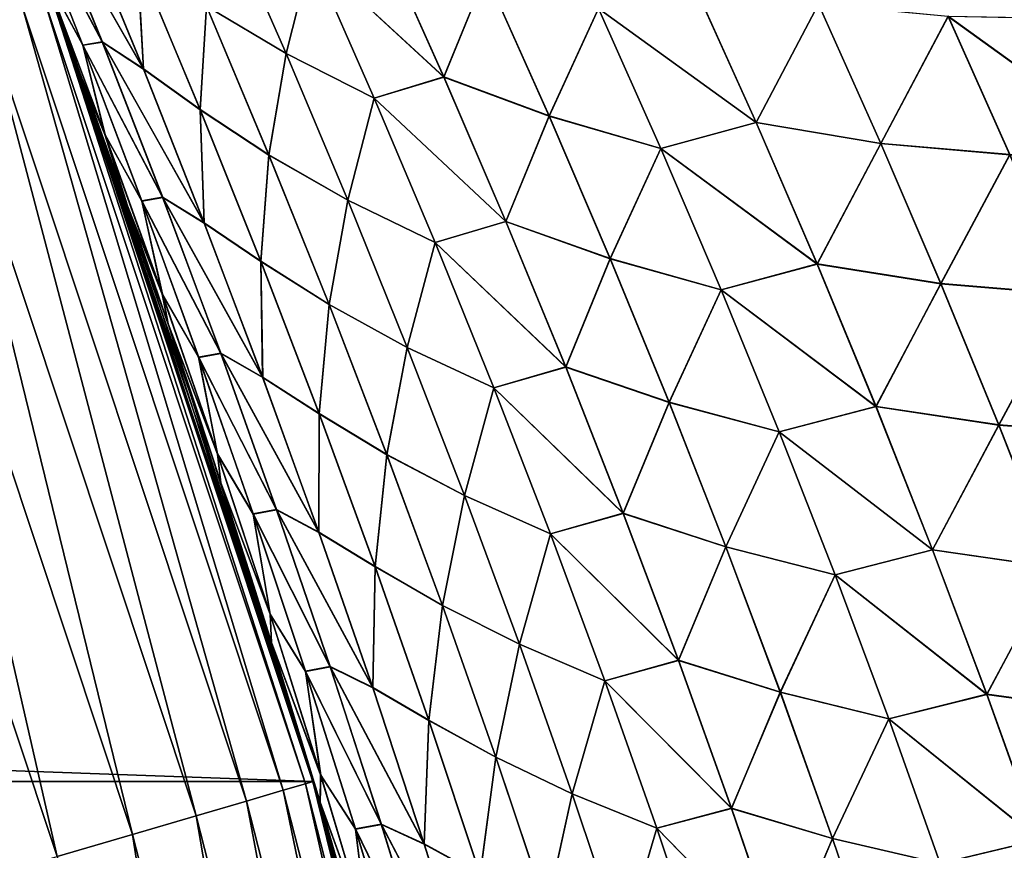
# Model space of a CAD drawing. Header units: metres. Extents: x -22 to 72, y -237 to 23.
# Tile 295 of 363: x 21.02 to 22.93, y 6.21 to 7.82. Entities that reach past the tile are written whole.
import ezdxf

# ---------------------------------------------------------------- set-up
doc = ezdxf.new("R2010")
doc.units = ezdxf.units.M
doc.layers.add('solid_509588_MEDIA_SW0001', color=7, linetype='CONTINUOUS')

msp = doc.modelspace()

# ---------------------------------------------------------------- linework, layer by layer
at = {"layer": 'solid_509588_MEDIA_SW0001'}
for points in [[(21.02511, 7.84196, 131.192184), (20.4121, 9.321894, 131.192184), (20.955627, 7.816045, 131.413147)], [(21.058464, 8.074985, 59.605999), (21.179928, 7.774475, 59.56459), (21.023655, 8.069876, 59.252777)], [(21.023655, 8.069876, 59.252777), (21.142302, 7.768336, 59.214497), (21.069633, 7.903177, 58.879883)], [(21.179928, 7.774475, 59.56459), (21.142302, 7.768336, 59.214497), (21.023655, 8.069876, 59.252777)], [(21.023823, 8.069442, 109.746651), (21.18013, 7.773923, 109.434769), (21.058664, 8.074471, 109.393555)], [(21.023823, 8.069442, 109.746651), (21.142475, 7.767864, 109.784737), (21.18013, 7.773923, 109.434769)], [(21.069763, 7.90283, 110.119308), (21.142475, 7.767864, 109.784737), (21.023823, 8.069442, 109.746651)], [(21.259779, 7.721919, 59.904339), (21.179928, 7.774475, 59.56459), (21.058464, 8.074985, 59.605999)], [(21.137535, 8.019233, 59.948406), (21.259779, 7.721919, 59.904339), (21.058464, 8.074985, 59.605999)], [(21.058664, 8.074471, 109.393555), (21.259998, 7.721307, 109.0951), (21.137756, 8.018658, 109.051216)], [(21.058664, 8.074471, 109.393555), (21.18013, 7.773923, 109.434769), (21.259998, 7.721307, 109.0951)], [(21.412611, 8.034825, 60.981316), (21.53653, 7.751763, 60.928474), (21.382408, 7.843832, 60.608978)], [(21.382416, 7.843716, 108.390633), (21.536467, 7.75177, 108.071136), (21.41254, 8.0349, 108.018448)], [(21.41254, 8.0349, 108.018448), (21.536467, 7.75177, 108.071136), (21.585196, 7.944308, 107.703751)], [(21.585289, 7.944215, 61.296009), (21.53653, 7.751763, 60.928474), (21.412611, 8.034825, 60.981316)], [(21.247915, 7.936358, 60.282406), (21.259779, 7.721919, 59.904339), (21.137535, 8.019233, 59.948406)], [(21.137756, 8.018658, 109.051216), (21.259998, 7.721307, 109.0951), (21.248098, 7.935851, 108.717247)], [(21.585196, 7.944308, 107.703751), (21.842514, 7.70635, 107.429619), (21.717804, 7.985401, 107.370224)], [(21.717783, 7.985557, 61.629665), (21.842505, 7.706569, 61.570129), (21.585289, 7.944215, 61.296009)], [(21.923838, 7.906273, 61.928421), (21.842505, 7.706569, 61.570129), (21.717783, 7.985557, 61.629665)], [(21.717804, 7.985401, 107.370224), (21.842514, 7.70635, 107.429619), (21.923883, 7.906025, 107.071487)], [(21.044355, 7.961479, 58.687397), (21.138414, 7.708273, 58.604935), (21.08136, 7.862974)], [(21.069633, 7.903177, 58.879883), (21.138414, 7.708273, 58.604935), (21.044355, 7.961479, 58.687397)], [(21.138716, 7.707444, 110.394226), (21.044512, 7.961065, 110.311798), (21.081369, 7.862944, 130.73114)], [(21.069763, 7.90283, 110.119308), (21.044512, 7.961065, 110.311798), (21.138716, 7.707444, 110.394226)], [(21.247915, 7.936358, 60.282406), (21.36982, 7.643162, 60.235897), (21.259779, 7.721919, 59.904339)], [(21.382408, 7.843832, 60.608978), (21.36982, 7.643162, 60.235897), (21.247915, 7.936358, 60.282406)], [(21.248098, 7.935851, 108.717247), (21.370001, 7.642618, 108.76358), (21.382416, 7.843716, 108.390633)], [(21.259998, 7.721307, 109.0951), (21.370001, 7.642618, 108.76358), (21.248098, 7.935851, 108.717247)], [(21.536467, 7.75177, 108.071136), (21.707624, 7.665334, 107.758904), (21.585196, 7.944308, 107.703751)], [(21.585289, 7.944215, 61.296009), (21.707714, 7.665306, 61.240723), (21.53653, 7.751763, 60.928474)], [(21.585196, 7.944308, 107.703751), (21.707624, 7.665334, 107.758904), (21.842514, 7.70635, 107.429619)], [(21.842505, 7.706569, 61.570129), (21.707714, 7.665306, 61.240723), (21.585289, 7.944215, 61.296009)], [(21.069633, 7.903177, 58.879883), (21.185156, 7.594594, 58.844616), (21.138414, 7.708273, 58.604935)], [(21.142302, 7.768336, 59.214497), (21.185156, 7.594594, 58.844616), (21.069633, 7.903177, 58.879883)], [(21.069763, 7.90283, 110.119308), (21.138716, 7.707444, 110.394226), (21.185291, 7.594218, 110.154404)], [(21.069763, 7.90283, 110.119308), (21.185291, 7.594218, 110.154404), (21.142475, 7.767864, 109.784737)], [(21.923838, 7.906273, 61.928421), (22.046715, 7.630957, 61.86631), (21.842505, 7.706569, 61.570129)], [(21.842514, 7.70635, 107.429619), (22.04674, 7.630651, 107.133476), (21.923883, 7.906025, 107.071487)], [(22.142679, 7.839641, 62.218681), (22.046715, 7.630957, 61.86631), (21.923838, 7.906273, 61.928421)], [(21.923883, 7.906025, 107.071487), (22.04674, 7.630651, 107.133476), (22.142656, 7.839502, 106.781204)], [(22.142656, 7.839502, 106.781204), (22.448481, 7.617855, 106.542397), (22.325861, 7.890524, 106.473175)], [(22.325823, 7.890779, 62.526794), (22.448483, 7.61817, 62.457478), (22.142679, 7.839641, 62.218681)], [(22.569429, 7.847927, 62.799061), (22.448483, 7.61817, 62.457478), (22.325823, 7.890779, 62.526794)], [(22.325861, 7.890524, 106.473175), (22.448481, 7.617855, 106.542397), (22.56951, 7.84754, 106.200958)], [(-21.588493, 6.339161), (-21.08136, 7.862974), (21.588493, 6.339161)], [(-21.08136, 7.862974), (21.08136, 7.862974), (21.588493, 6.339161)], [(21.067259, 7.857681, 130.963501), (21.02511, 7.84196, 131.192184), (21.530979, 6.322066, 131.192184)], [(21.574142, 6.33474, 130.963501), (21.081369, 7.862944, 130.73114), (21.067259, 7.857681, 130.963501)], [(21.574142, 6.33474, 130.963501), (21.067259, 7.857681, 130.963501), (21.530979, 6.322066, 131.192184)], [(21.54533, 6.484502, 58.257339), (21.588493, 6.339161), (21.08136, 7.862974)], [(21.47278, 6.720839, 58.31892), (21.54533, 6.484502, 58.257339), (21.08136, 7.862974)], [(21.395626, 6.962557, 58.384254), (21.47278, 6.720839, 58.31892), (21.08136, 7.862974)], [(21.31403, 7.208478, 58.453552), (21.395626, 6.962557, 58.384254), (21.08136, 7.862974)], [(21.307655, 7.227296, 58.458984), (21.31403, 7.208478, 58.453552), (21.08136, 7.862974)], [(21.228205, 7.457435, 58.527039), (21.307655, 7.227296, 58.458984), (21.08136, 7.862974)], [(21.138414, 7.708273, 58.604935), (21.228205, 7.457435, 58.527039), (21.08136, 7.862974)], [(21.138716, 7.707444, 110.394226), (21.081369, 7.862944, 130.73114), (21.588593, 6.338983, 130.73114)], [(21.574142, 6.33474, 130.963501), (21.588593, 6.338983, 130.73114), (21.081369, 7.862944, 130.73114)], [(21.02511, 7.84196, 131.192184), (20.955627, 7.816045, 131.413147), (21.459824, 6.301173, 131.413147)], [(21.530979, 6.322066, 131.192184), (21.02511, 7.84196, 131.192184), (21.459824, 6.301173, 131.413147)], [(21.382408, 7.843832, 60.608978), (21.503351, 7.555039, 60.560116), (21.36982, 7.643162, 60.235897)], [(21.370001, 7.642618, 108.76358), (21.503361, 7.554875, 108.439346), (21.382416, 7.843716, 108.390633)], [(21.53653, 7.751763, 60.928474), (21.503351, 7.555039, 60.560116), (21.382408, 7.843832, 60.608978)], [(21.382416, 7.843716, 108.390633), (21.503361, 7.554875, 108.439346), (21.536467, 7.75177, 108.071136)], [(22.142679, 7.839641, 62.218681), (22.263756, 7.567509, 62.153893), (22.046715, 7.630957, 61.86631)], [(22.04674, 7.630651, 107.133476), (22.263706, 7.567312, 106.845894), (22.142656, 7.839502, 106.781204)], [(22.142656, 7.839502, 106.781204), (22.263706, 7.567312, 106.845894), (22.448481, 7.617855, 106.542397)], [(22.448483, 7.61817, 62.457478), (22.263756, 7.567509, 62.153893), (22.142679, 7.839641, 62.218681)], [(22.448481, 7.617855, 106.542397), (22.690348, 7.577178, 106.273132), (22.56951, 7.84754, 106.200958)], [(22.569429, 7.847927, 62.799061), (22.690323, 7.57762, 62.726795), (22.448483, 7.61817, 62.457478)], [(22.821011, 7.824424, 63.062817), (22.690323, 7.57762, 62.726795), (22.569429, 7.847927, 62.799061)], [(22.56951, 7.84754, 106.200958), (22.690348, 7.577178, 106.273132), (22.821045, 7.824102, 105.937195)], [(20.955627, 7.816045, 131.413147), (20.859976, 7.780369, 131.622665), (21.361872, 6.272412, 131.622665)], [(21.459824, 6.301173, 131.413147), (20.955627, 7.816045, 131.413147), (21.361872, 6.272412, 131.622665)], [(22.821011, 7.824424, 63.062817), (22.940403, 7.555741, 62.987377), (22.690323, 7.57762, 62.726795)], [(22.690348, 7.577178, 106.273132), (22.940371, 7.555364, 106.012558), (22.821045, 7.824102, 105.937195)], [(23.198444, 7.551799, 63.238716), (22.940403, 7.555741, 62.987377), (22.821011, 7.824424, 63.062817)], [(23.08032, 7.819502, 63.317558), (23.198444, 7.551799, 63.238716), (22.821011, 7.824424, 63.062817)], [(22.821045, 7.824102, 105.937195), (23.198372, 7.551455, 105.761238), (23.080322, 7.819215, 105.682457)], [(22.821045, 7.824102, 105.937195), (22.940371, 7.555364, 106.012558), (23.198372, 7.551455, 105.761238)], [(20.859976, 7.780369, 131.622665), (20.739761, 7.735531, 131.817245), (21.238766, 6.236264, 131.817245)], [(21.361872, 6.272412, 131.622665), (20.859976, 7.780369, 131.622665), (21.238766, 6.236264, 131.817245)], [(21.179928, 7.774475, 59.56459), (21.297043, 7.472947, 59.524635), (21.142302, 7.768336, 59.214497)], [(21.142302, 7.768336, 59.214497), (21.256693, 7.465898, 59.177605), (21.185156, 7.594594, 58.844616)], [(21.297043, 7.472947, 59.524635), (21.256693, 7.465898, 59.177605), (21.142302, 7.768336, 59.214497)], [(21.142475, 7.767864, 109.784737), (21.297239, 7.472374, 109.474564), (21.18013, 7.773923, 109.434769)], [(21.142475, 7.767864, 109.784737), (21.256865, 7.465405, 109.821472), (21.297239, 7.472374, 109.474564)], [(21.185291, 7.594218, 110.154404), (21.256865, 7.465405, 109.821472), (21.142475, 7.767864, 109.784737)], [(21.377647, 7.423477, 59.861778), (21.297043, 7.472947, 59.524635), (21.179928, 7.774475, 59.56459)], [(21.259779, 7.721919, 59.904339), (21.377647, 7.423477, 59.861778), (21.179928, 7.774475, 59.56459)], [(21.18013, 7.773923, 109.434769), (21.377857, 7.422847, 109.137505), (21.259998, 7.721307, 109.0951)], [(21.18013, 7.773923, 109.434769), (21.297239, 7.472374, 109.474564), (21.377857, 7.422847, 109.137505)], [(21.53653, 7.751763, 60.928474), (21.656187, 7.467296, 60.877262), (21.503351, 7.555039, 60.560116)], [(21.503361, 7.554875, 108.439346), (21.656126, 7.467253, 108.122215), (21.536467, 7.75177, 108.071136)], [(21.536467, 7.75177, 108.071136), (21.656126, 7.467253, 108.122215), (21.707624, 7.665334, 107.758904)], [(21.707714, 7.665306, 61.240723), (21.656187, 7.467296, 60.877262), (21.53653, 7.751763, 60.928474)], [(20.739761, 7.735531, 131.817245), (20.596998, 7.682283, 131.993607), (21.092567, 6.193336, 131.993607)], [(21.238766, 6.236264, 131.817245), (20.739761, 7.735531, 131.817245), (21.092567, 6.193336, 131.993607)], [(21.36982, 7.643162, 60.235897), (21.377647, 7.423477, 59.861778), (21.259779, 7.721919, 59.904339)], [(21.259998, 7.721307, 109.0951), (21.377857, 7.422847, 109.137505), (21.370001, 7.642618, 108.76358)], [(21.185156, 7.594594, 58.844616), (21.228205, 7.457435, 58.527039), (21.138414, 7.708273, 58.604935)], [(21.228556, 7.456437, 110.472031), (21.138716, 7.707444, 110.394226), (21.588593, 6.338983, 130.73114)], [(21.185291, 7.594218, 110.154404), (21.138716, 7.707444, 110.394226), (21.228556, 7.456437, 110.472031)], [(21.707624, 7.665334, 107.758904), (21.962929, 7.425687, 107.487259), (21.842514, 7.70635, 107.429619)], [(21.842505, 7.706569, 61.570129), (21.962936, 7.42595, 61.512379), (21.707714, 7.665306, 61.240723)], [(22.046715, 7.630957, 61.86631), (21.962936, 7.42595, 61.512379), (21.842505, 7.706569, 61.570129)], [(21.842514, 7.70635, 107.429619), (21.962929, 7.425687, 107.487259), (22.04674, 7.630651, 107.133476)], [(21.092567, 6.193336, 131.993607), (20.596998, 7.682283, 131.993607), (20.925728, 6.144348, 132.148819)], [(21.656126, 7.467253, 108.122215), (21.825829, 7.384885, 107.812386), (21.707624, 7.665334, 107.758904)], [(21.707714, 7.665306, 61.240723), (21.825924, 7.384904, 61.187119), (21.656187, 7.467296, 60.877262)], [(21.707624, 7.665334, 107.758904), (21.825829, 7.384885, 107.812386), (21.962929, 7.425687, 107.487259)], [(21.962936, 7.42595, 61.512379), (21.825924, 7.384904, 61.187119), (21.707714, 7.665306, 61.240723)], [(21.36982, 7.643162, 60.235897), (21.487356, 7.348737, 60.190948), (21.377647, 7.423477, 59.861778)], [(21.503351, 7.555039, 60.560116), (21.487356, 7.348737, 60.190948), (21.36982, 7.643162, 60.235897)], [(21.370001, 7.642618, 108.76358), (21.487526, 7.348174, 108.808388), (21.503361, 7.554875, 108.439346)], [(21.377857, 7.422847, 109.137505), (21.487526, 7.348174, 108.808388), (21.370001, 7.642618, 108.76358)], [(21.962929, 7.425687, 107.487259), (22.165352, 7.353582, 107.193634), (22.04674, 7.630651, 107.133476)], [(22.046715, 7.630957, 61.86631), (22.165356, 7.353925, 61.806046), (21.962936, 7.42595, 61.512379)], [(22.263756, 7.567509, 62.153893), (22.165356, 7.353925, 61.806046), (22.046715, 7.630957, 61.86631)], [(22.04674, 7.630651, 107.133476), (22.165352, 7.353582, 107.193634), (22.263706, 7.567312, 106.845894)], [(22.263706, 7.567312, 106.845894), (22.566854, 7.343271, 106.609604), (22.448481, 7.617855, 106.542397)], [(22.448483, 7.61817, 62.457478), (22.566902, 7.343626, 62.390182), (22.263756, 7.567509, 62.153893)], [(22.448481, 7.617855, 106.542397), (22.566854, 7.343271, 106.609604), (22.690348, 7.577178, 106.273132)], [(22.690323, 7.57762, 62.726795), (22.566902, 7.343626, 62.390182), (22.448483, 7.61817, 62.457478)], [(21.185156, 7.594594, 58.844616), (21.296349, 7.285195, 58.81073), (21.228205, 7.457435, 58.527039)], [(21.256693, 7.465898, 59.177605), (21.296349, 7.285195, 58.81073), (21.185156, 7.594594, 58.844616)], [(21.185291, 7.594218, 110.154404), (21.228556, 7.456437, 110.472031), (21.296482, 7.284805, 110.188148)], [(21.185291, 7.594218, 110.154404), (21.296482, 7.284805, 110.188148), (21.256865, 7.465405, 109.821472)], [(22.165352, 7.353582, 107.193634), (22.380566, 7.293343, 106.908684), (22.263706, 7.567312, 106.845894)], [(22.263756, 7.567509, 62.153893), (22.380648, 7.293579, 62.091011), (22.165356, 7.353925, 61.806046)], [(22.263706, 7.567312, 106.845894), (22.380566, 7.293343, 106.908684), (22.566854, 7.343271, 106.609604)], [(22.566902, 7.343626, 62.390182), (22.380648, 7.293579, 62.091011), (22.263756, 7.567509, 62.153893)], [(22.566854, 7.343271, 106.609604), (22.806993, 7.304819, 106.343216), (22.690348, 7.577178, 106.273132)], [(22.690323, 7.57762, 62.726795), (22.807026, 7.305295, 62.656631), (22.566902, 7.343626, 62.390182)], [(22.940403, 7.555741, 62.987377), (22.807026, 7.305295, 62.656631), (22.690323, 7.57762, 62.726795)], [(22.690348, 7.577178, 106.273132), (22.806993, 7.304819, 106.343216), (22.940371, 7.555364, 106.012558)], [(21.503351, 7.555039, 60.560116), (21.619957, 7.264922, 60.512863), (21.487356, 7.348737, 60.190948)], [(21.487526, 7.348174, 108.808388), (21.619963, 7.264729, 108.486473), (21.503361, 7.554875, 108.439346)], [(21.656187, 7.467296, 60.877262), (21.619957, 7.264922, 60.512863), (21.503351, 7.555039, 60.560116)], [(21.503361, 7.554875, 108.439346), (21.619963, 7.264729, 108.486473), (21.656126, 7.467253, 108.122215)], [(22.806993, 7.304819, 106.343216), (23.055546, 7.284543, 106.085747), (22.940371, 7.555364, 106.012558)], [(22.940403, 7.555741, 62.987377), (23.055641, 7.284956, 62.914127), (22.807026, 7.305295, 62.656631)], [(21.297043, 7.472947, 59.524635), (21.409771, 7.170389, 59.486153), (21.256693, 7.465898, 59.177605)], [(21.256865, 7.465405, 109.821472), (21.409958, 7.169814, 109.512909), (21.297239, 7.472374, 109.474564)], [(21.4911, 7.123896, 59.820747), (21.409771, 7.170389, 59.486153), (21.297043, 7.472947, 59.524635)], [(21.377647, 7.423477, 59.861778), (21.4911, 7.123896, 59.820747), (21.297043, 7.472947, 59.524635)], [(21.297239, 7.472374, 109.474564), (21.491295, 7.123267, 109.178406), (21.377857, 7.422847, 109.137505)], [(21.297239, 7.472374, 109.474564), (21.409958, 7.169814, 109.512909), (21.491295, 7.123267, 109.178406)], [(21.296349, 7.285195, 58.81073), (21.307655, 7.227296, 58.458984), (21.228205, 7.457435, 58.527039)], [(21.307726, 7.227088, 110.539749), (21.228556, 7.456437, 110.472031), (21.588593, 6.338983, 130.73114)], [(21.296482, 7.284805, 110.188148), (21.228556, 7.456437, 110.472031), (21.307726, 7.227088, 110.539749)], [(21.256693, 7.465898, 59.177605), (21.366795, 7.162552, 59.142113), (21.296349, 7.285195, 58.81073)], [(21.409771, 7.170389, 59.486153), (21.366795, 7.162552, 59.142113), (21.256693, 7.465898, 59.177605)], [(21.256865, 7.465405, 109.821472), (21.366959, 7.162055, 109.856834), (21.409958, 7.169814, 109.512909)], [(21.296482, 7.284805, 110.188148), (21.366959, 7.162055, 109.856834), (21.256865, 7.465405, 109.821472)], [(21.656187, 7.467296, 60.877262), (21.771549, 7.181413, 60.827705), (21.619957, 7.264922, 60.512863)], [(21.619963, 7.264729, 108.486473), (21.771484, 7.18134, 108.171654), (21.656126, 7.467253, 108.122215)], [(21.656126, 7.467253, 108.122215), (21.771484, 7.18134, 108.171654), (21.825829, 7.384885, 107.812386)], [(21.825924, 7.384904, 61.187119), (21.771549, 7.181413, 60.827705), (21.656187, 7.467296, 60.877262)], [(21.487356, 7.348737, 60.190948), (21.4911, 7.123896, 59.820747), (21.377647, 7.423477, 59.861778)], [(21.377857, 7.422847, 109.137505), (21.491295, 7.123267, 109.178406), (21.487526, 7.348174, 108.808388)], [(21.825829, 7.384885, 107.812386), (22.079006, 7.143407, 107.543083), (21.962929, 7.425687, 107.487259)], [(21.962936, 7.42595, 61.512379), (22.079035, 7.143693, 61.456444), (21.825924, 7.384904, 61.187119)], [(21.962929, 7.425687, 107.487259), (22.079006, 7.143407, 107.543083), (22.165352, 7.353582, 107.193634)], [(22.165356, 7.353925, 61.806046), (22.079035, 7.143693, 61.456444), (21.962936, 7.42595, 61.512379)], [(21.771484, 7.18134, 108.171654), (21.939777, 7.102952, 107.864174), (21.825829, 7.384885, 107.812386)], [(21.825924, 7.384904, 61.187119), (21.93988, 7.102999, 61.135227), (21.771549, 7.181413, 60.827705)], [(21.825829, 7.384885, 107.812386), (21.939777, 7.102952, 107.864174), (22.079006, 7.143407, 107.543083)], [(22.079035, 7.143693, 61.456444), (21.93988, 7.102999, 61.135227), (21.825924, 7.384904, 61.187119)], [(21.487356, 7.348737, 60.190948), (21.600491, 7.053072, 60.147583), (21.4911, 7.123896, 59.820747)], [(21.619957, 7.264922, 60.512863), (21.600491, 7.053072, 60.147583), (21.487356, 7.348737, 60.190948)], [(21.487526, 7.348174, 108.808388), (21.600645, 7.052509, 108.851631), (21.619963, 7.264729, 108.486473)], [(21.491295, 7.123267, 109.178406), (21.600645, 7.052509, 108.851631), (21.487526, 7.348174, 108.808388)], [(22.079006, 7.143407, 107.543083), (22.279684, 7.074811, 107.25193), (22.165352, 7.353582, 107.193634)], [(22.165356, 7.353925, 61.806046), (22.279718, 7.075173, 61.747662), (22.079035, 7.143693, 61.456444)], [(22.165352, 7.353582, 107.193634), (22.279684, 7.074811, 107.25193), (22.380566, 7.293343, 106.908684)], [(22.380648, 7.293579, 62.091011), (22.279718, 7.075173, 61.747662), (22.165356, 7.353925, 61.806046)], [(22.380566, 7.293343, 106.908684), (22.680946, 7.066772, 106.674751), (22.566854, 7.343271, 106.609604)], [(22.566902, 7.343626, 62.390182), (22.68104, 7.067146, 62.324963), (22.380648, 7.293579, 62.091011)], [(22.566854, 7.343271, 106.609604), (22.680946, 7.066772, 106.674751), (22.806993, 7.304819, 106.343216)], [(22.807026, 7.305295, 62.656631), (22.68104, 7.067146, 62.324963), (22.566902, 7.343626, 62.390182)], [(22.680946, 7.066772, 106.674751), (22.919409, 7.030464, 106.411163), (22.806993, 7.304819, 106.343216)], [(22.807026, 7.305295, 62.656631), (22.919498, 7.030953, 62.588623), (22.68104, 7.067146, 62.324963)], [(22.806993, 7.304819, 106.343216), (22.919409, 7.030464, 106.411163), (23.055546, 7.284543, 106.085747)], [(23.055641, 7.284956, 62.914127), (22.919498, 7.030953, 62.588623), (22.807026, 7.305295, 62.656631)], [(21.296349, 7.285195, 58.81073), (21.403175, 6.974961, 58.778236), (21.307655, 7.227296, 58.458984)], [(21.366795, 7.162552, 59.142113), (21.403175, 6.974961, 58.778236), (21.296349, 7.285195, 58.81073)], [(21.296482, 7.284805, 110.188148), (21.307726, 7.227088, 110.539749), (21.403301, 6.974572, 110.220528)], [(21.296482, 7.284805, 110.188148), (21.403301, 6.974572, 110.220528), (21.366959, 7.162055, 109.856834)], [(22.279684, 7.074811, 107.25193), (22.4932, 7.017593, 106.969528), (22.380566, 7.293343, 106.908684)], [(22.380648, 7.293579, 62.091011), (22.493315, 7.017848, 62.030087), (22.279718, 7.075173, 61.747662)], [(22.380566, 7.293343, 106.908684), (22.4932, 7.017593, 106.969528), (22.680946, 7.066772, 106.674751)], [(22.68104, 7.067146, 62.324963), (22.493315, 7.017848, 62.030087), (22.380648, 7.293579, 62.091011)], [(22.919409, 7.030464, 106.411163), (23.166534, 7.011642, 106.156693), (23.055546, 7.284543, 106.085747)], [(23.055641, 7.284956, 62.914127), (23.166693, 7.01207, 62.843121), (22.919498, 7.030953, 62.588623)], [(21.619957, 7.264922, 60.512863), (21.732191, 6.97347, 60.467243), (21.600491, 7.053072, 60.147583)], [(21.600645, 7.052509, 108.851631), (21.732187, 6.973267, 108.531982), (21.619963, 7.264729, 108.486473)], [(21.771549, 7.181413, 60.827705), (21.732191, 6.97347, 60.467243), (21.619957, 7.264922, 60.512863)], [(21.619963, 7.264729, 108.486473), (21.732187, 6.973267, 108.531982), (21.771484, 7.18134, 108.171654)], [(21.410141, 6.918593, 58.429764), (21.31403, 7.208478, 58.453552), (21.307655, 7.227296, 58.458984)], [(21.403175, 6.974961, 58.778236), (21.410141, 6.918593, 58.429764), (21.307655, 7.227296, 58.458984)], [(21.314367, 7.20748, 110.545403), (21.307726, 7.227088, 110.539749), (21.588593, 6.338983, 130.73114)], [(21.395916, 6.961662, 110.614571), (21.307726, 7.227088, 110.539749), (21.314367, 7.20748, 110.545403)], [(21.410208, 6.918388, 110.568855), (21.307726, 7.227088, 110.539749), (21.395916, 6.961662, 110.614571)], [(21.410208, 6.918388, 110.568855), (21.403301, 6.974572, 110.220528), (21.307726, 7.227088, 110.539749)], [(21.410141, 6.918593, 58.429764), (21.395626, 6.962557, 58.384254), (21.31403, 7.208478, 58.453552)], [(21.395916, 6.961662, 110.614571), (21.314367, 7.20748, 110.545403), (21.588593, 6.338983, 130.73114)], [(21.409771, 7.170389, 59.486153), (21.518078, 6.866785, 59.449169), (21.366795, 7.162552, 59.142113)], [(21.366959, 7.162055, 109.856834), (21.518248, 6.866222, 109.549789), (21.409958, 7.169814, 109.512909)], [(21.600105, 6.823161, 59.781273), (21.518078, 6.866785, 59.449169), (21.409771, 7.170389, 59.486153)], [(21.4911, 7.123896, 59.820747), (21.600105, 6.823161, 59.781273), (21.409771, 7.170389, 59.486153)], [(21.409958, 7.169814, 109.512909), (21.600281, 6.822548, 109.217773), (21.491295, 7.123267, 109.178406)], [(21.409958, 7.169814, 109.512909), (21.518248, 6.866222, 109.549789), (21.600281, 6.822548, 109.217773)], [(21.732187, 6.973267, 108.531982), (21.882505, 6.894022, 108.219421), (21.771484, 7.18134, 108.171654)], [(21.771549, 7.181413, 60.827705), (21.882582, 6.894105, 60.779842), (21.732191, 6.97347, 60.467243)], [(21.771484, 7.18134, 108.171654), (21.882505, 6.894022, 108.219421), (21.939777, 7.102952, 107.864174)], [(21.93988, 7.102999, 61.135227), (21.882582, 6.894105, 60.779842), (21.771549, 7.181413, 60.827705)], [(21.366795, 7.162552, 59.142113), (21.472572, 6.858276, 59.10804), (21.403175, 6.974961, 58.778236)], [(21.518078, 6.866785, 59.449169), (21.472572, 6.858276, 59.10804), (21.366795, 7.162552, 59.142113)], [(21.366959, 7.162055, 109.856834), (21.472723, 6.85779, 109.8908), (21.518248, 6.866222, 109.549789)], [(21.403301, 6.974572, 110.220528), (21.472723, 6.85779, 109.8908), (21.366959, 7.162055, 109.856834)], [(21.939777, 7.102952, 107.864174), (22.190714, 6.859502, 107.597076), (22.079006, 7.143407, 107.543083)], [(22.079035, 7.143693, 61.456444), (22.190769, 6.859792, 61.40237), (21.93988, 7.102999, 61.135227)], [(22.079006, 7.143407, 107.543083), (22.190714, 6.859502, 107.597076), (22.279684, 7.074811, 107.25193)], [(22.279718, 7.075173, 61.747662), (22.190769, 6.859792, 61.40237), (22.079035, 7.143693, 61.456444)], [(21.600491, 7.053072, 60.147583), (21.600105, 6.823161, 59.781273), (21.4911, 7.123896, 59.820747)], [(21.491295, 7.123267, 109.178406), (21.600281, 6.822548, 109.217773), (21.600645, 7.052509, 108.851631)], [(21.882505, 6.894022, 108.219421), (22.049437, 6.819527, 107.914238), (21.939777, 7.102952, 107.864174)], [(21.93988, 7.102999, 61.135227), (22.049553, 6.819582, 61.085083), (21.882582, 6.894105, 60.779842)], [(21.939777, 7.102952, 107.864174), (22.049437, 6.819527, 107.914238), (22.190714, 6.859502, 107.597076)], [(22.190769, 6.859792, 61.40237), (22.049553, 6.819582, 61.085083), (21.93988, 7.102999, 61.135227)], [(22.190714, 6.859502, 107.597076), (22.389706, 6.794336, 107.308311), (22.279684, 7.074811, 107.25193)], [(22.279718, 7.075173, 61.747662), (22.389774, 6.794694, 61.691204), (22.190769, 6.859792, 61.40237)], [(22.279684, 7.074811, 107.25193), (22.389706, 6.794336, 107.308311), (22.4932, 7.017593, 106.969528)], [(22.493315, 7.017848, 62.030087), (22.389774, 6.794694, 61.691204), (22.279718, 7.075173, 61.747662)], [(21.600491, 7.053072, 60.147583), (21.709187, 6.756152, 60.105824), (21.600105, 6.823161, 59.781273)], [(21.600281, 6.822548, 109.217773), (21.709318, 6.755607, 108.893295), (21.600645, 7.052509, 108.851631)], [(21.732191, 6.97347, 60.467243), (21.709187, 6.756152, 60.105824), (21.600491, 7.053072, 60.147583)], [(21.600645, 7.052509, 108.851631), (21.709318, 6.755607, 108.893295), (21.732187, 6.973267, 108.531982)], [(22.4932, 7.017593, 106.969528), (22.790724, 6.788356, 106.737785), (22.680946, 7.066772, 106.674751)], [(22.68104, 7.067146, 62.324963), (22.790861, 6.788728, 62.261856), (22.493315, 7.017848, 62.030087)], [(22.680946, 7.066772, 106.674751), (22.790724, 6.788356, 106.737785), (22.919409, 7.030464, 106.411163)], [(22.919498, 7.030953, 62.588623), (22.790861, 6.788728, 62.261856), (22.68104, 7.067146, 62.324963)], [(22.790724, 6.788356, 106.737785), (23.027563, 6.754115, 106.476906), (22.919409, 7.030464, 106.411163)], [(22.919498, 7.030953, 62.588623), (23.027706, 6.754596, 62.522816), (22.790861, 6.788728, 62.261856)], [(22.919409, 7.030464, 106.411163), (23.027563, 6.754115, 106.476906), (23.166534, 7.011642, 106.156693)], [(23.166693, 7.01207, 62.843121), (23.027706, 6.754596, 62.522816), (22.919498, 7.030953, 62.588623)], [(22.389706, 6.794336, 107.308311), (22.601578, 6.740057, 107.028389), (22.4932, 7.017593, 106.969528)], [(22.493315, 7.017848, 62.030087), (22.601728, 6.74031, 61.971157), (22.389774, 6.794694, 61.691204)], [(22.4932, 7.017593, 106.969528), (22.601578, 6.740057, 107.028389), (22.790724, 6.788356, 106.737785)], [(22.790861, 6.788728, 62.261856), (22.601728, 6.74031, 61.971157), (22.493315, 7.017848, 62.030087)], [(21.403175, 6.974961, 58.778236), (21.505596, 6.663863, 58.747158), (21.410141, 6.918593, 58.429764)], [(21.472572, 6.858276, 59.10804), (21.505596, 6.663863, 58.747158), (21.403175, 6.974961, 58.778236)], [(21.403301, 6.974572, 110.220528), (21.505713, 6.663486, 110.251518), (21.472723, 6.85779, 109.8908)], [(21.410208, 6.918388, 110.568855), (21.505713, 6.663486, 110.251518), (21.403301, 6.974572, 110.220528)], [(21.732191, 6.97347, 60.467243), (21.840017, 6.680669, 60.42329), (21.709187, 6.756152, 60.105824)], [(21.709318, 6.755607, 108.893295), (21.84, 6.680472, 108.575851), (21.732187, 6.973267, 108.531982)], [(21.732187, 6.973267, 108.531982), (21.84, 6.680472, 108.575851), (21.882505, 6.894022, 108.219421)], [(21.882582, 6.894105, 60.779842), (21.840017, 6.680669, 60.42329), (21.732191, 6.97347, 60.467243)], [(21.410141, 6.918593, 58.429764), (21.47278, 6.720839, 58.31892), (21.395626, 6.962557, 58.384254)], [(21.473019, 6.720082, 110.679787), (21.395916, 6.961662, 110.614571), (21.588593, 6.338983, 130.73114)], [(21.410208, 6.918388, 110.568855), (21.395916, 6.961662, 110.614571), (21.473019, 6.720082, 110.679787)], [(21.410141, 6.918593, 58.429764), (21.508419, 6.60905, 58.401669), (21.47278, 6.720839, 58.31892)], [(21.505596, 6.663863, 58.747158), (21.508419, 6.60905, 58.401669), (21.410141, 6.918593, 58.429764)], [(21.410208, 6.918388, 110.568855), (21.473019, 6.720082, 110.679787), (21.50848, 6.608849, 110.596878)], [(21.410208, 6.918388, 110.568855), (21.50848, 6.608849, 110.596878), (21.505713, 6.663486, 110.251518)], [(21.84, 6.680472, 108.575851), (21.989155, 6.605281, 108.265488), (21.882505, 6.894022, 108.219421)], [(21.882582, 6.894105, 60.779842), (21.989244, 6.605359, 60.7337), (21.840017, 6.680669, 60.42329)], [(21.882505, 6.894022, 108.219421), (21.989155, 6.605281, 108.265488), (22.049437, 6.819527, 107.914238)], [(22.049553, 6.819582, 61.085083), (21.989244, 6.605359, 60.7337), (21.882582, 6.894105, 60.779842)], [(21.518078, 6.866785, 59.449169), (21.621922, 6.562107, 59.4137), (21.472572, 6.858276, 59.10804)], [(21.472572, 6.858276, 59.10804), (21.573984, 6.553045, 59.075409), (21.505596, 6.663863, 58.747158)], [(21.621922, 6.562107, 59.4137), (21.573984, 6.553045, 59.075409), (21.472572, 6.858276, 59.10804)], [(21.472723, 6.85779, 109.8908), (21.622072, 6.56157, 109.585175), (21.518248, 6.866222, 109.549789)], [(21.472723, 6.85779, 109.8908), (21.57412, 6.552579, 109.923355), (21.622072, 6.56157, 109.585175)], [(21.505713, 6.663486, 110.251518), (21.57412, 6.552579, 109.923355), (21.472723, 6.85779, 109.8908)], [(21.704618, 6.521245, 59.743382), (21.621922, 6.562107, 59.4137), (21.518078, 6.866785, 59.449169)], [(21.600105, 6.823161, 59.781273), (21.704618, 6.521245, 59.743382), (21.518078, 6.866785, 59.449169)], [(21.518248, 6.866222, 109.549789), (21.704769, 6.520661, 109.255585), (21.600281, 6.822548, 109.217773)], [(21.518248, 6.866222, 109.549789), (21.622072, 6.56157, 109.585175), (21.704769, 6.520661, 109.255585)], [(22.049437, 6.819527, 107.914238), (22.298018, 6.573961, 107.649185), (22.190714, 6.859502, 107.597076)], [(22.190769, 6.859792, 61.40237), (22.2981, 6.574236, 61.350189), (22.049553, 6.819582, 61.085083)], [(22.190714, 6.859502, 107.597076), (22.298018, 6.573961, 107.649185), (22.389706, 6.794336, 107.308311)], [(22.389774, 6.794694, 61.691204), (22.2981, 6.574236, 61.350189), (22.190769, 6.859792, 61.40237)], [(21.709187, 6.756152, 60.105824), (21.704618, 6.521245, 59.743382), (21.600105, 6.823161, 59.781273)], [(21.600281, 6.822548, 109.217773), (21.704769, 6.520661, 109.255585), (21.709318, 6.755607, 108.893295)], [(21.989155, 6.605281, 108.265488), (22.15477, 6.534595, 107.962524), (22.049437, 6.819527, 107.914238)], [(22.049553, 6.819582, 61.085083), (22.154903, 6.534642, 61.036724), (21.989244, 6.605359, 60.7337)], [(22.049437, 6.819527, 107.914238), (22.15477, 6.534595, 107.962524), (22.298018, 6.573961, 107.649185)], [(22.2981, 6.574236, 61.350189), (22.154903, 6.534642, 61.036724), (22.049553, 6.819582, 61.085083)], [(22.298018, 6.573961, 107.649185), (22.49538, 6.512144, 107.362732), (22.389706, 6.794336, 107.308311)], [(22.389774, 6.794694, 61.691204), (22.495481, 6.512481, 61.636711), (22.2981, 6.574236, 61.350189)], [(22.389706, 6.794336, 107.308311), (22.49538, 6.512144, 107.362732), (22.601578, 6.740057, 107.028389)], [(22.601728, 6.74031, 61.971157), (22.495481, 6.512481, 61.636711), (22.389774, 6.794694, 61.691204)], [(22.601578, 6.740057, 107.028389), (22.896151, 6.50802, 106.798668), (22.790724, 6.788356, 106.737785)], [(22.790861, 6.788728, 62.261856), (22.896332, 6.508371, 62.20092), (22.601728, 6.74031, 61.971157)], [(22.790724, 6.788356, 106.737785), (22.896151, 6.50802, 106.798668), (23.027563, 6.754115, 106.476906)], [(23.027706, 6.754596, 62.522816), (22.896332, 6.508371, 62.20092), (22.790861, 6.788728, 62.261856)], [(21.709187, 6.756152, 60.105824), (21.8134, 6.457952, 60.065708), (21.704618, 6.521245, 59.743382)], [(21.704769, 6.520661, 109.255585), (21.813507, 6.457437, 108.933334), (21.709318, 6.755607, 108.893295)], [(21.840017, 6.680669, 60.42329), (21.8134, 6.457952, 60.065708), (21.709187, 6.756152, 60.105824)], [(21.709318, 6.755607, 108.893295), (21.813507, 6.457437, 108.933334), (21.84, 6.680472, 108.575851)], [(22.896151, 6.50802, 106.798668), (23.131418, 6.47577, 106.540405), (23.027563, 6.754115, 106.476906)], [(23.027706, 6.754596, 62.522816), (23.131615, 6.476224, 62.459263), (22.896332, 6.508371, 62.20092)], [(22.49538, 6.512144, 107.362732), (22.705664, 6.460728, 107.08522), (22.601578, 6.740057, 107.028389)], [(22.601728, 6.74031, 61.971157), (22.705849, 6.460962, 61.914268), (22.495481, 6.512481, 61.636711)], [(22.601578, 6.740057, 107.028389), (22.705664, 6.460728, 107.08522), (22.896151, 6.50802, 106.798668)], [(22.896332, 6.508371, 62.20092), (22.705849, 6.460962, 61.914268), (22.601728, 6.74031, 61.971157)], [(21.508419, 6.60905, 58.401669), (21.54533, 6.484502, 58.257339), (21.47278, 6.720839, 58.31892)], [(21.545527, 6.483849, 110.741272), (21.473019, 6.720082, 110.679787), (21.588593, 6.338983, 130.73114)], [(21.50848, 6.608849, 110.596878), (21.473019, 6.720082, 110.679787), (21.545527, 6.483849, 110.741272)], [(21.840017, 6.680669, 60.42329), (21.94339, 6.386496, 60.381035), (21.8134, 6.457952, 60.065708)], [(21.813507, 6.457437, 108.933334), (21.943357, 6.386317, 108.618042), (21.84, 6.680472, 108.575851)], [(21.84, 6.680472, 108.575851), (21.943357, 6.386317, 108.618042), (21.989155, 6.605281, 108.265488)], [(21.989244, 6.605359, 60.7337), (21.94339, 6.386496, 60.381035), (21.840017, 6.680669, 60.42329)], [(21.505596, 6.663863, 58.747158), (21.603577, 6.351878, 58.717522), (21.508419, 6.60905, 58.401669)], [(21.573984, 6.553045, 59.075409), (21.603577, 6.351878, 58.717522), (21.505596, 6.663863, 58.747158)], [(21.505713, 6.663486, 110.251518), (21.60368, 6.35152, 110.281097), (21.57412, 6.552579, 109.923355)], [(21.50848, 6.608849, 110.596878), (21.60368, 6.35152, 110.281097), (21.505713, 6.663486, 110.251518)], [(21.508419, 6.60905, 58.401669), (21.602427, 6.29875, 58.374931), (21.54533, 6.484502, 58.257339)], [(21.603577, 6.351878, 58.717522), (21.602427, 6.29875, 58.374931), (21.508419, 6.60905, 58.401669)], [(21.50848, 6.608849, 110.596878), (21.545527, 6.483849, 110.741272), (21.602482, 6.298558, 110.623573)], [(21.50848, 6.608849, 110.596878), (21.602482, 6.298558, 110.623573), (21.60368, 6.35152, 110.281097)], [(21.943357, 6.386317, 108.618042), (22.091391, 6.315091, 108.309814), (21.989155, 6.605281, 108.265488)], [(21.989244, 6.605359, 60.7337), (22.091496, 6.315153, 60.68932), (21.94339, 6.386496, 60.381035)], [(21.989155, 6.605281, 108.265488), (22.091391, 6.315091, 108.309814), (22.15477, 6.534595, 107.962524)], [(22.154903, 6.534642, 61.036724), (22.091496, 6.315153, 60.68932), (21.989244, 6.605359, 60.7337)], [(22.15477, 6.534595, 107.962524), (22.400873, 6.286761, 107.699364), (22.298018, 6.573961, 107.649185)], [(22.2981, 6.574236, 61.350189), (22.400984, 6.287009, 61.299953), (22.154903, 6.534642, 61.036724)], [(22.298018, 6.573961, 107.649185), (22.400873, 6.286761, 107.699364), (22.49538, 6.512144, 107.362732)], [(22.495481, 6.512481, 61.636711), (22.400984, 6.287009, 61.299953), (22.2981, 6.574236, 61.350189)], [(21.621922, 6.562107, 59.4137), (21.721264, 6.256331, 59.379784), (21.573984, 6.553045, 59.075409)], [(21.573984, 6.553045, 59.075409), (21.670998, 6.246837, 59.04425), (21.603577, 6.351878, 58.717522)], [(21.721264, 6.256331, 59.379784), (21.670998, 6.246837, 59.04425), (21.573984, 6.553045, 59.075409)], [(21.57412, 6.552579, 109.923355), (21.721394, 6.255826, 109.619034), (21.622072, 6.56157, 109.585175)], [(21.57412, 6.552579, 109.923355), (21.671116, 6.246398, 109.95446), (21.721394, 6.255826, 109.619034)], [(21.60368, 6.35152, 110.281097), (21.671116, 6.246398, 109.95446), (21.57412, 6.552579, 109.923355)], [(21.804604, 6.218123, 59.707108), (21.721264, 6.256331, 59.379784), (21.621922, 6.562107, 59.4137)], [(21.704618, 6.521245, 59.743382), (21.804604, 6.218123, 59.707108), (21.621922, 6.562107, 59.4137)], [(21.622072, 6.56157, 109.585175), (21.804729, 6.217577, 109.291801), (21.704769, 6.520661, 109.255585)], [(21.622072, 6.56157, 109.585175), (21.721394, 6.255826, 109.619034), (21.804729, 6.217577, 109.291801)], [(22.091391, 6.315091, 108.309814), (22.255737, 6.24813, 108.009003), (22.15477, 6.534595, 107.962524)], [(22.154903, 6.534642, 61.036724), (22.25589, 6.248159, 60.990189), (22.091496, 6.315153, 60.68932)], [(22.15477, 6.534595, 107.962524), (22.255737, 6.24813, 108.009003), (22.400873, 6.286761, 107.699364)], [(22.400984, 6.287009, 61.299953), (22.25589, 6.248159, 60.990189), (22.154903, 6.534642, 61.036724)], [(21.8134, 6.457952, 60.065708), (21.804604, 6.218123, 59.707108), (21.704618, 6.521245, 59.743382)], [(21.704769, 6.520661, 109.255585), (21.804729, 6.217577, 109.291801), (21.813507, 6.457437, 108.933334)], [(22.400873, 6.286761, 107.699364), (22.596664, 6.228216, 107.415161), (22.49538, 6.512144, 107.362732)], [(22.495481, 6.512481, 61.636711), (22.596798, 6.228521, 61.584232), (22.400984, 6.287009, 61.299953)], [(22.49538, 6.512144, 107.362732), (22.596664, 6.228216, 107.415161), (22.705664, 6.460728, 107.08522)], [(22.705849, 6.460962, 61.914268), (22.596798, 6.228521, 61.584232), (22.495481, 6.512481, 61.636711)], [(22.705664, 6.460728, 107.08522), (22.997185, 6.225751, 106.85733), (22.896151, 6.50802, 106.798668)], [(22.896332, 6.508371, 62.20092), (22.997408, 6.226068, 62.142208), (22.705849, 6.460962, 61.914268)], [(22.896151, 6.50802, 106.798668), (22.997185, 6.225751, 106.85733), (23.131418, 6.47577, 106.540405)], [(23.131615, 6.476224, 62.459263), (22.997408, 6.226068, 62.142208), (22.896332, 6.508371, 62.20092)], [(21.54533, 6.484502, 58.257339), (21.613308, 6.254191, 58.199802), (21.588493, 6.339161)], [(21.602427, 6.29875, 58.374931), (21.613308, 6.254191, 58.199802), (21.54533, 6.484502, 58.257339)], [(21.613482, 6.253594, 110.798752), (21.545527, 6.483849, 110.741272), (21.588593, 6.338983, 130.73114)], [(21.602482, 6.298558, 110.623573), (21.545527, 6.483849, 110.741272), (21.613482, 6.253594, 110.798752)], [(21.8134, 6.457952, 60.065708), (21.913094, 6.15845, 60.027271), (21.804604, 6.218123, 59.707108)], [(21.804729, 6.217577, 109.291801), (21.913177, 6.15797, 108.971718), (21.813507, 6.457437, 108.933334)], [(21.94339, 6.386496, 60.381035), (21.913094, 6.15845, 60.027271), (21.8134, 6.457952, 60.065708)], [(21.813507, 6.457437, 108.933334), (21.913177, 6.15797, 108.971718), (21.943357, 6.386317, 108.618042)], [(22.596664, 6.228216, 107.415161), (22.805414, 6.179588, 107.139969), (22.705664, 6.460728, 107.08522)], [(22.705849, 6.460962, 61.914268), (22.805632, 6.179791, 61.859474), (22.596798, 6.228521, 61.584232)], [(22.705664, 6.460728, 107.08522), (22.805414, 6.179588, 107.139969), (22.997185, 6.225751, 106.85733)], [(22.997408, 6.226068, 62.142208), (22.805632, 6.179791, 61.859474), (22.705849, 6.460962, 61.914268)], [(21.94339, 6.386496, 60.381035), (22.042274, 6.09093, 60.340519), (21.913094, 6.15845, 60.027271)], [(21.913177, 6.15797, 108.971718), (22.042225, 6.090775, 108.658508), (21.943357, 6.386317, 108.618042)], [(21.943357, 6.386317, 108.618042), (22.042225, 6.090775, 108.658508), (22.091391, 6.315091, 108.309814)], [(22.091496, 6.315153, 60.68932), (22.042274, 6.09093, 60.340519), (21.94339, 6.386496, 60.381035)], [(21.603577, 6.351878, 58.717522), (21.697075, 6.039028, 58.689354), (21.602427, 6.29875, 58.374931)], [(21.602482, 6.298558, 110.623573), (21.697166, 6.038693, 110.309235), (21.60368, 6.35152, 110.281097)], [(21.670998, 6.246837, 59.04425), (21.697075, 6.039028, 58.689354), (21.603577, 6.351878, 58.717522)], [(21.60368, 6.35152, 110.281097), (21.697166, 6.038693, 110.309235), (21.671116, 6.246398, 109.95446)], [(-21.985802, 4.782722), (-21.588493, 6.339161), (21.985802, 4.782722)], [(-21.588493, 6.339161), (21.588493, 6.339161), (21.985802, 4.782722)], [(21.574142, 6.33474, 130.963501), (21.530979, 6.322066, 131.192184), (21.927132, 4.769956, 131.192184)], [(21.971088, 4.779518, 130.963501), (21.588593, 6.338983, 130.73114), (21.574142, 6.33474, 130.963501)], [(21.971088, 4.779518, 130.963501), (21.574142, 6.33474, 130.963501), (21.927132, 4.769956, 131.192184)], [(21.97374, 4.837846, 57.90453), (21.985802, 4.782722), (21.588493, 6.339161)], [(21.913048, 5.105717, 57.953415), (21.97374, 4.837846, 57.90453), (21.588493, 6.339161)], [(21.909334, 5.121632, 57.956436), (21.913048, 5.105717, 57.953415), (21.588493, 6.339161)], [(21.846865, 5.381866, 58.007751), (21.909334, 5.121632, 57.956436), (21.588493, 6.339161)], [(21.775166, 5.664991, 58.06636), (21.846865, 5.381866, 58.007751), (21.588493, 6.339161)], [(21.697544, 5.955383, 58.129875), (21.775166, 5.664991, 58.06636), (21.588493, 6.339161)], [(21.613308, 6.254191, 58.199802), (21.697544, 5.955383, 58.129875), (21.588493, 6.339161)], [(21.613482, 6.253594, 110.798752), (21.588593, 6.338983, 130.73114), (21.985804, 4.782719, 130.73114)], [(21.971088, 4.779518, 130.963501), (21.985804, 4.782719, 130.73114), (21.588593, 6.338983, 130.73114)], [(21.530979, 6.322066, 131.192184), (21.459824, 6.301173, 131.413147), (21.854668, 4.754192, 131.413147)], [(21.927132, 4.769956, 131.192184), (21.530979, 6.322066, 131.192184), (21.854668, 4.754192, 131.413147)], [(22.042225, 6.090775, 108.658508), (22.18918, 6.023431, 108.352348), (22.091391, 6.315091, 108.309814)], [(22.091496, 6.315153, 60.68932), (22.189301, 6.023471, 60.64674), (22.042274, 6.09093, 60.340519)], [(22.091391, 6.315091, 108.309814), (22.18918, 6.023431, 108.352348), (22.255737, 6.24813, 108.009003)], [(22.25589, 6.248159, 60.990189), (22.189301, 6.023471, 60.64674), (22.091496, 6.315153, 60.68932)], [(21.459824, 6.301173, 131.413147), (21.361872, 6.272412, 131.622665), (21.754913, 4.732492, 131.622665)], [(21.854668, 4.754192, 131.413147), (21.459824, 6.301173, 131.413147), (21.754913, 4.732492, 131.622665)], [(21.602427, 6.29875, 58.374931), (21.692122, 5.987733, 58.349575), (21.613308, 6.254191, 58.199802)], [(21.697075, 6.039028, 58.689354), (21.692122, 5.987733, 58.349575), (21.602427, 6.29875, 58.374931)], [(21.602482, 6.298558, 110.623573), (21.613482, 6.253594, 110.798752), (21.692169, 5.987556, 110.648911)], [(21.602482, 6.298558, 110.623573), (21.692169, 5.987556, 110.648911), (21.697166, 6.038693, 110.309235)], [(22.255737, 6.24813, 108.009003), (22.499245, 5.997883, 107.747566), (22.400873, 6.286761, 107.699364)], [(22.400984, 6.287009, 61.299953), (22.499382, 5.998097, 61.251705), (22.25589, 6.248159, 60.990189)], [(22.400873, 6.286761, 107.699364), (22.499245, 5.997883, 107.747566), (22.596664, 6.228216, 107.415161)], [(22.596798, 6.228521, 61.584232), (22.499382, 5.998097, 61.251705), (22.400984, 6.287009, 61.299953)], [(21.361872, 6.272412, 131.622665), (21.238766, 6.236264, 131.817245), (21.629541, 4.705219, 131.817245)], [(21.754913, 4.732492, 131.622665), (21.361872, 6.272412, 131.622665), (21.629541, 4.705219, 131.817245)], [(21.692122, 5.987733, 58.349575), (21.697544, 5.955383, 58.129875), (21.613308, 6.254191, 58.199802)], [(21.697683, 5.954877, 110.868629), (21.613482, 6.253594, 110.798752), (21.985804, 4.782719, 130.73114)], [(21.692169, 5.987556, 110.648911), (21.613482, 6.253594, 110.798752), (21.697683, 5.954877, 110.868629)], [(21.721264, 6.256331, 59.379784), (21.816067, 5.949479, 59.347462), (21.670998, 6.246837, 59.04425)], [(21.670998, 6.246837, 59.04425), (21.763569, 5.939687, 59.014603), (21.697075, 6.039028, 58.689354)], [(21.816067, 5.949479, 59.347462), (21.763569, 5.939687, 59.014603), (21.670998, 6.246837, 59.04425)], [(21.671116, 6.246398, 109.95446), (21.816175, 5.949009, 109.651321), (21.721394, 6.255826, 109.619034)], [(21.900017, 5.913816, 59.672497), (21.816067, 5.949479, 59.347462), (21.721264, 6.256331, 59.379784)], [(21.804604, 6.218123, 59.707108), (21.900017, 5.913816, 59.672497), (21.721264, 6.256331, 59.379784)], [(21.721394, 6.255826, 109.619034), (21.900118, 5.913311, 109.326378), (21.804729, 6.217577, 109.291801)], [(21.721394, 6.255826, 109.619034), (21.816175, 5.949009, 109.651321), (21.900118, 5.913311, 109.326378)], [(22.18918, 6.023431, 108.352348), (22.352304, 5.960114, 108.053627), (22.255737, 6.24813, 108.009003)], [(22.25589, 6.248159, 60.990189), (22.352472, 5.960121, 60.94553), (22.189301, 6.023471, 60.64674)], [(22.255737, 6.24813, 108.009003), (22.352304, 5.960114, 108.053627), (22.499245, 5.997883, 107.747566)], [(22.499382, 5.998097, 61.251705), (22.352472, 5.960121, 60.94553), (22.25589, 6.248159, 60.990189)], [(21.238766, 6.236264, 131.817245), (21.092567, 6.193336, 131.993607), (21.480652, 4.67283, 131.993607)], [(21.629541, 4.705219, 131.817245), (21.238766, 6.236264, 131.817245), (21.480652, 4.67283, 131.993607)], [(21.671116, 6.246398, 109.95446), (21.763672, 5.939279, 109.984077), (21.816175, 5.949009, 109.651321)], [(21.697166, 6.038693, 110.309235), (21.763672, 5.939279, 109.984077), (21.671116, 6.246398, 109.95446)], [(22.499245, 5.997883, 107.747566), (22.693521, 5.942535, 107.465538), (22.596664, 6.228216, 107.415161)], [(22.596798, 6.228521, 61.584232), (22.693686, 5.942803, 61.533817), (22.499382, 5.998097, 61.251705)], [(22.596664, 6.228216, 107.415161), (22.693521, 5.942535, 107.465538), (22.805414, 6.179588, 107.139969)], [(22.805632, 6.179791, 61.859474), (22.693686, 5.942803, 61.533817), (22.596798, 6.228521, 61.584232)], [(21.913094, 6.15845, 60.027271), (21.900017, 5.913816, 59.672497), (21.804604, 6.218123, 59.707108)], [(21.804729, 6.217577, 109.291801), (21.900118, 5.913311, 109.326378), (21.913177, 6.15797, 108.971718)], [(22.805414, 6.179588, 107.139969), (23.093784, 5.941536, 106.913727), (22.997185, 6.225751, 106.85733)], [(22.997408, 6.226068, 62.142208), (23.094044, 5.941813, 62.08577), (22.805632, 6.179791, 61.859474)]]:
    msp.add_3dface(points, dxfattribs=at)

doc.saveas('drawing.dxf')
